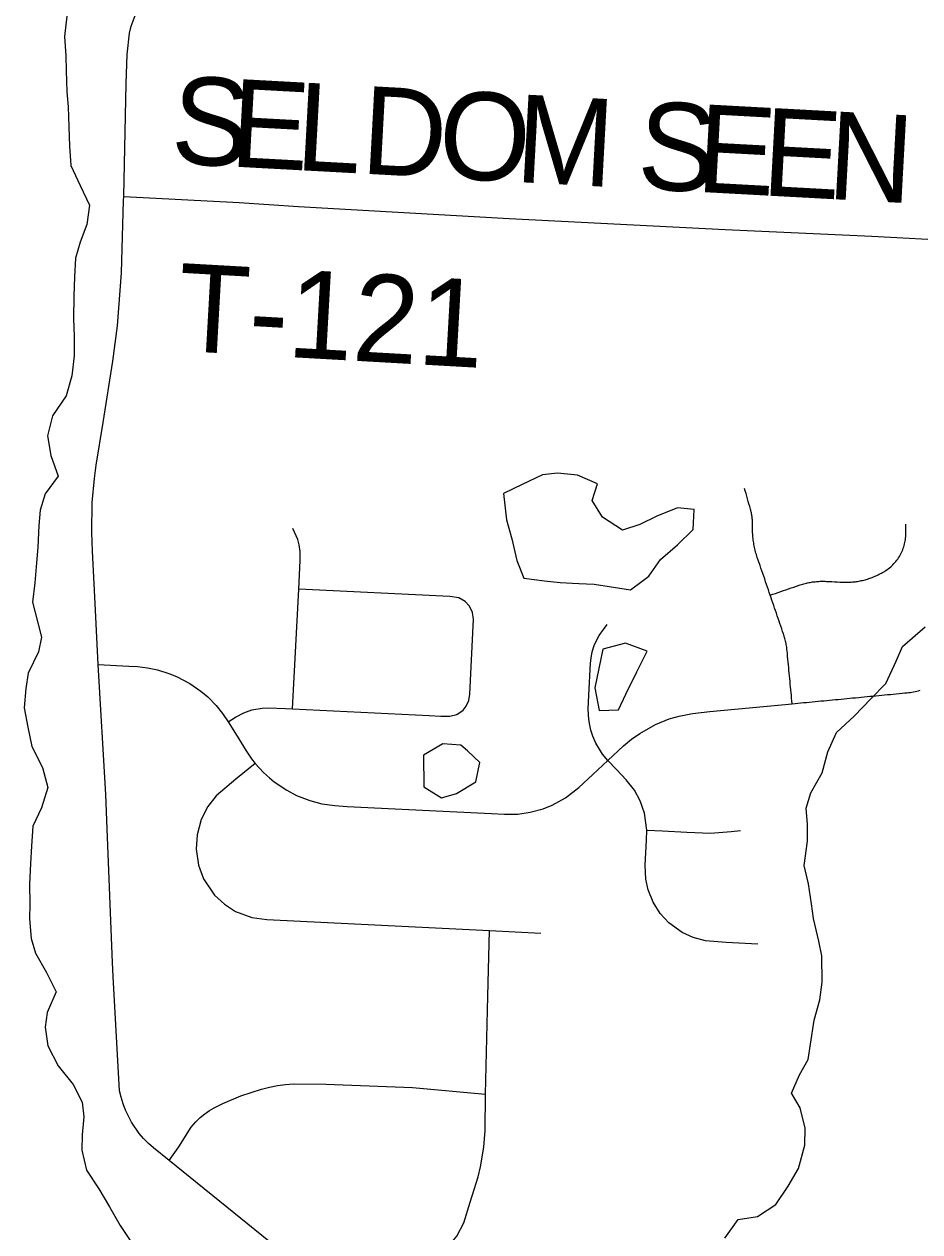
# Model space of a CAD drawing. Extents: x 114843 to 284848, y 317643 to 566895.
# Drawn here: x 170393 to 173456, y 459652 to 463781 of the extents above; entities that cross this region are included whole.
import ezdxf

# ---------------------------------------------------------------- set-up
doc = ezdxf.new("R2010")
doc.units = 0
for name, color, linetype in [('GM_X_Major_Lake', 7, 'Continuous'), ('GM_X_Major_River', 7, 'Continuous'), ('GM_X_Minor_Lake', 7, 'Continuous'), ('GM_X_Minor_River', 7, 'Continuous'), ('GM_X_State_Route', 7, 'Continuous'), ('GM_X_Township_Road', 7, 'Continuous'), ('GM_X_Township_Road_Text', 7, 'Continuous')]:
    doc.layers.add(name, color=color, linetype=linetype)

msp = doc.modelspace()

# ---------------------------------------------------------------- linework, layer by layer
at = {"layer": 'GM_X_Major_Lake'}
for points in [[(170538.2, 463808.1), (170530.4, 463738), (170534.6, 463671.9), (170536.7, 463621.8), (170539, 463549.7), (170543.1, 463497.7), (170545.3, 463429.6), (170547.5, 463363.5), (170551.7, 463297.4), (170584, 463229.3), (170616.2, 463161.3), (170606.4, 463095.2), (170584.5, 463035), (170568.6, 462980.9), (170564.8, 462916.7), (170563, 462850.6), (170561.2, 462774.5), (170563.4, 462712.4), (170563.6, 462646.3), (170555.7, 462578.1), (170535.9, 462510), (170490, 462441.7), (170472.1, 462373.6), (170484.3, 462305.5), (170508.6, 462235.4), (170464.6, 462175.2), (170446.8, 462119), (170442.9, 462066.9), (170439.1, 461992.8), (170435.2, 461938.7), (170429.4, 461870.5), (170421.6, 461804.4), (170439.8, 461734.3), (170452, 461684.2), (170442.1, 461634.1), (170406.2, 461561.9), (170398.4, 461509.8), (170392.5, 461443.6), (170404.8, 461377.5), (170419, 461311.4), (170455.3, 461239.4), (170473.5, 461171.3), (170451.7, 461101.1), (170421.8, 461038.9), (170418, 460970.8), (170414.1, 460910.6), (170410.3, 460840.5), (170412.5, 460772.4), (170410.7, 460722.3), (170416.9, 460654.1), (170431.1, 460604.1)], [(170431.1, 460604.1), (170469.3, 460538), (170501.6, 460472), (170471.8, 460401.8), (170463.9, 460351.6), (170474.1, 460287.5), (170508.4, 460219.5), (170560.7, 460155.5), (170591, 460095.4), (170597.1, 460045.3), (170591.3, 459983.2), (170589.4, 459931.1), (170605.7, 459863), (170647.9, 459799), (170684.2, 459736.9), (170720.5, 459672.9), (170764.8, 459608.9), (170815.1, 459546.9), (170843.4, 459486.8), (170869.6, 459420.8), (170891.9, 459356.7), (170910.1, 459288.6), (170932.4, 459220.5), (170986.7, 459158.5)]]:
    msp.add_lwpolyline(points, dxfattribs=at)
at = {"layer": 'GM_X_Major_River'}
for points in [[(170538.2, 463808.1), (170530.4, 463738), (170534.6, 463671.9), (170536.7, 463621.8), (170539, 463549.7), (170543.1, 463497.7), (170545.3, 463429.6), (170547.5, 463363.5), (170551.7, 463297.4), (170584, 463229.3), (170616.2, 463161.3), (170606.4, 463095.2), (170584.5, 463035), (170568.6, 462980.9), (170564.8, 462916.7), (170563, 462850.6), (170561.2, 462774.5), (170563.4, 462712.4), (170563.6, 462646.3), (170555.7, 462578.1), (170535.9, 462510), (170490, 462441.7), (170472.1, 462373.6), (170484.3, 462305.5), (170508.6, 462235.4), (170464.6, 462175.2), (170446.8, 462119), (170442.9, 462066.9), (170439.1, 461992.8), (170435.2, 461938.7), (170429.4, 461870.5), (170421.6, 461804.4), (170439.8, 461734.3), (170452, 461684.2), (170442.1, 461634.1), (170406.2, 461561.9), (170398.4, 461509.8), (170392.5, 461443.6), (170404.8, 461377.5), (170419, 461311.4), (170455.3, 461239.4), (170473.5, 461171.3), (170451.7, 461101.1), (170421.8, 461038.9), (170418, 460970.8), (170414.1, 460910.6), (170410.3, 460840.5), (170412.5, 460772.4), (170410.7, 460722.3), (170416.9, 460654.1), (170431.1, 460604.1)], [(170431.1, 460604.1), (170469.3, 460538), (170501.6, 460472), (170471.8, 460401.8), (170463.9, 460351.6), (170474.1, 460287.5), (170508.4, 460219.5), (170560.7, 460155.5), (170591, 460095.4), (170597.1, 460045.3), (170591.3, 459983.2), (170589.4, 459931.1), (170605.7, 459863), (170647.9, 459799), (170684.2, 459736.9), (170720.5, 459672.9), (170764.8, 459608.9), (170815.1, 459546.9), (170843.4, 459486.8), (170869.6, 459420.8), (170891.9, 459356.7), (170910.1, 459288.6), (170932.4, 459220.5), (170986.7, 459158.5)]]:
    msp.add_lwpolyline(points, dxfattribs=at)
at = {"layer": 'GM_X_Minor_Lake'}
for points in [[(172506.7, 461876.7), (172529.5, 461893.4), (172569, 461949.8), (172626.6, 462000.2), (172680.2, 462052.7), (172683.6, 462120.8), (172627.6, 462126.4), (172555.9, 462097.9), (172498.2, 462069.4), (172438.4, 462051), (172370.1, 462094.6), (172335.7, 462152.5), (172353.2, 462208.7), (172285.1, 462238.2), (172217.1, 462245.8), (172165.1, 462239.4), (172095.4, 462206.9), (172031.7, 462176.4)], [(172031.7, 462176.4), (172042.4, 462086.4), (172060.9, 462020.4), (172077.5, 461946.4), (172101.9, 461886.5), (172171.9, 461876.9), (172225.9, 461871.3), (172289.9, 461867.7), (172341.9, 461866.1), (172393.9, 461858.4), (172465.9, 461846.9), (172506.7, 461876.7)], [(172509.5, 461609.3), (172523.5, 461637), (172449.3, 461664.5), (172371.6, 461644)], [(172371.6, 461644), (172344.6, 461511.6), (172359.2, 461433.6), (172425.1, 461436), (172450.7, 461490.3), (172488, 461566.7), (172509.5, 461609.3)], [(171908.4, 461295.8), (171886.5, 461316.1), (171824.5, 461319.7), (171758.8, 461281.2), (171759.7, 461173.1)], [(171759.7, 461173.1), (171819.9, 461135.4), (171871.7, 461149.8), (171937.4, 461190.3), (171950.9, 461256.5), (171908.4, 461295.8)]]:
    msp.add_lwpolyline(points, dxfattribs=at)
at = {"layer": 'GM_X_Minor_River'}
msp.add_lwpolyline([(172788.7, 459629.7), (172834.2, 459694.1), (172900.1, 459704.5), (172963.7, 459745), (173005.2, 459807.4), (173040.7, 459867.8), (173062.1, 459948.1), (173063.6, 460006.2), (173047.1, 460076.2), (173016.7, 460126), (173044.2, 460188.3), (173073.8, 460240.6), (173081.4, 460292.8), (173094.7, 460375), (173114.2, 460445.2), (173121.7, 460505.4), (173121, 460595.5), (173110.6, 460645.5), (173092.1, 460723.5), (173085.7, 460773.5), (173075.2, 460841.6), (173060.7, 460903.6), (173072, 460987.8), (173071.6, 461043.9), (173067.2, 461099.9), (173082.8, 461152.1), (173122.2, 461220.5), (173141.6, 461292.7), (173171.1, 461359), (173232.6, 461415.5), (173288.1, 461474), (173339.7, 461526.4), (173375.1, 461602.8), (173396.7, 461653), (173474.1, 461719.6)], dxfattribs=at)
at = {"layer": 'GM_X_State_Route'}
for points in [[(170697.1, 460524.6), (170694.5, 460572.1), (170676, 461029.8), (170672.4, 461146.8), (170645.7, 461590.8), (170635.2, 461799.6), (170626.1, 461978.6), (170624.4, 462043.1), (170625.2, 462145), (170632.9, 462227.7), (170639.4, 462272.5), (170662.9, 462418.1), (170695.4, 462628.1), (170712, 462749.5), (170725.1, 462930.7), (170732.9, 463177.6), (170733.4, 463191.6), (170741.6, 463578.2), (170744.8, 463677.3), (170753.2, 463749.8), (170759.1, 463773.4), (170775.6, 463819.2)], [(171809.5, 459148.5), (171783.9, 459168.8), (171402.2, 459479.2), (170888.9, 459895.5), (170834.9, 459938.9), (170817.5, 459954.2), (170801.2, 459970.7), (170786.2, 459988.3), (170759.8, 460026.4), (170738.9, 460067.8), (170730.7, 460089.4), (170724, 460111.6), (170718.8, 460134.2), (170697.1, 460524.6)]]:
    msp.add_lwpolyline(points, dxfattribs=at)
at = {"layer": 'GM_X_Township_Road'}
msp.add_line((171978.5, 460457.7), (171984.1, 460681.4), dxfattribs=at)
for points in [[(170733.4, 463191.6), (171128.4, 463170.6), (171331.2, 463157), (172051.3, 463116.6), (172789.7, 463078.4), (173292, 463055.2), (173886.4, 463024.3), (173932.1, 463021), (173972.1, 463011.3), (174000.3, 462999.5), (174021.9, 462977.1), (174036.7, 462944.2), (174043.4, 462907.8), (174049.6, 462881.3), (174063.2, 462865.9), (174091.8, 462850.6), (174123.9, 462844.8), (174165.4, 462844.6), (174230.5, 462842.5), (174617.4, 462826.8), (174922.8, 462817.8), (175977.2, 462766.4)], [(173019.1, 461457.2), (173018.2, 461466.8), (173017.3, 461476.3), (173016.4, 461485.9), (173015.5, 461495.4), (173014.6, 461504.9), (173013.6, 461514.4), (173012.8, 461524), (173011.8, 461533.5), (173010.9, 461543.1), (173010, 461552.6), (173009.1, 461562.1), (173008.2, 461571.7), (173007.3, 461581.2), (173006.4, 461590.7), (173005.5, 461600.2), (173004.6, 461609.8), (173003.7, 461619.3), (173002.8, 461628.9), (173001.9, 461638.4), (173001.4, 461642.6), (173000.9, 461646.7), (173000.4, 461650.9), (172999.7, 461655.1), (172999, 461659.2), (172998.2, 461663.3), (172997.4, 461667.4), (172996.5, 461671.5), (172995.5, 461675.6), (172994.4, 461679.7), (172993.3, 461683.7), (172992.1, 461687.7), (172990.8, 461691.7), (172989.5, 461695.7), (172986.5, 461704.6), (172983.4, 461713.4), (172980.4, 461722.2), (172977.4, 461731.1), (172974.4, 461740), (172971.3, 461748.8), (172968.3, 461757.7), (172965.3, 461766.5), (172962.3, 461775.4), (172959.2, 461784.2), (172956.2, 461793), (172953.1, 461801.9), (172950.1, 461810.7), (172947.1, 461819.6), (172944.1, 461828.5), (172940.9, 461837.7), (172937.8, 461846.8), (172934.6, 461856), (172931.5, 461865.3), (172928.3, 461874.5), (172925.2, 461883.7), (172922, 461892.9), (172918.8, 461902.1), (172915.7, 461911.3), (172912.5, 461920.5), (172909.4, 461929.7), (172906.2, 461938.9), (172903.1, 461948.1), (172899.9, 461957.3), (172898.3, 461962.1), (172896.8, 461967), (172895.3, 461971.9), (172894, 461976.8), (172892.7, 461981.8), (172891.5, 461986.7), (172890.4, 461991.7), (172889.4, 461996.7), (172888.4, 462001.7), (172887.6, 462006.8), (172886.8, 462011.8), (172886.1, 462016.9), (172885.5, 462021.9), (172885, 462027), (172884.6, 462032.1), (172884.3, 462037.2), (172884, 462042.3), (172883.8, 462047.4), (172883.8, 462052.5), (172883.8, 462057.6), (172883.9, 462062.7), (172883.9, 462066.1), (172883.9, 462069.4), (172883.9, 462072.8), (172883.8, 462076.2), (172883.6, 462079.5), (172883.4, 462082.9), (172883.1, 462086.2), (172882.8, 462089.6), (172882.4, 462092.9), (172882, 462096.2), (172881.5, 462099.5), (172881, 462102.9), (172880.3, 462106.2), (172879.7, 462109.5), (172878.9, 462112.7), (172878.2, 462116), (172877.3, 462119.3), (172876.4, 462122.5), (172874, 462131.4), (172871.4, 462140.2), (172868.9, 462149.1), (172866.4, 462158), (172863.9, 462166.9), (172861.4, 462175.7), (172858.9, 462184.6), (172856.4, 462193.5)], [(172944.1, 461828.5), (172953.1, 461831.5), (172962.1, 461834.6), (172971.1, 461837.7), (172980, 461840.8), (172989, 461843.8), (172998, 461846.9), (173007, 461850), (173016, 461853.1), (173025, 461856.2), (173034, 461859.3), (173043, 461862.3), (173047.1, 461863.7), (173051.2, 461865), (173055.3, 461866.2), (173059.5, 461867.3), (173063.7, 461868.4), (173067.9, 461869.4), (173072.1, 461870.4), (173076.3, 461871.2), (173080.6, 461872), (173084.8, 461872.7), (173089.1, 461873.4), (173093.4, 461873.9), (173097.7, 461874.4), (173102, 461874.8), (173106.3, 461875.2), (173110.6, 461875.5), (173114.9, 461875.7), (173119.2, 461875.7), (173123.5, 461875.8), (173127.8, 461875.8), (173132.1, 461875.7), (173136.5, 461875.5), (173145.5, 461875.1), (173154.6, 461874.6), (173163.6, 461874.1), (173172.6, 461873.7), (173181.7, 461873.2), (173190.8, 461872.8), (173195.1, 461872.6), (173199.5, 461872.5), (173203.8, 461872.5), (173208.1, 461872.5), (173212.5, 461872.6), (173216.9, 461872.8), (173221.2, 461873.1), (173225.5, 461873.5), (173229.9, 461873.9), (173234.2, 461874.4), (173238.5, 461875), (173242.8, 461875.6), (173247.1, 461876.3), (173251.4, 461877.2), (173255.6, 461878), (173259.9, 461879), (173264.1, 461880), (173268.4, 461881.1), (173272.5, 461882.3), (173276.7, 461883.5), (173280.9, 461884.8), (173285, 461886.2), (173289.1, 461887.7), (173293.2, 461889.2), (173297.2, 461890.8), (173301.2, 461892.5), (173305.2, 461894.2), (173309.2, 461896), (173313.1, 461897.9), (173317, 461899.9), (173320.9, 461901.9), (173324.7, 461904), (173328.5, 461906.1), (173332.2, 461908.3), (173335.9, 461910.6), (173339.6, 461912.9), (173343.9, 461915.8), (173348, 461918.9), (173352.1, 461922), (173356.1, 461925.4), (173359.9, 461928.8), (173363.6, 461932.4), (173367.2, 461936.1), (173370.7, 461939.9), (173374, 461943.8), (173377.2, 461947.9), (173380.3, 461952), (173383.1, 461956.3), (173385.9, 461960.6), (173388.5, 461965.1), (173391, 461969.6), (173393.2, 461974.2), (173395.4, 461979), (173397.3, 461983.7), (173399.1, 461988.5), (173400.8, 461993.4), (173402.3, 461998.4), (173403.6, 462003.4), (173404.7, 462008.4), (173405.6, 462013.4), (173406.4, 462018.5), (173407, 462023.7), (173407.5, 462028.8), (173407.7, 462034), (173407.8, 462039.1), (173407.7, 462047.2), (173407.7, 462055.3), (173407.7, 462063.4), (173407.7, 462071.5)], [(171310.6, 461439.3), (171331.7, 461849), (171336.7, 461946.7), (171336.4, 461978.2), (171333, 462000), (171328.1, 462018.3), (171310.9, 462056.4)], [(171090.7, 461395.6), (171115.9, 461411.1), (171143.8, 461426.2), (171171.3, 461436), (171206.8, 461442.4), (171225.6, 461443.2), (171286.7, 461440.5), (171310.6, 461439.3), (171778, 461416.8), (171817.8, 461414.9), (171848.1, 461414.2), (171872.6, 461420.8), (171894, 461435.6), (171904.7, 461448.8), (171913.2, 461467.8), (171916.4, 461490), (171929.1, 461746.8), (171926.4, 461768.6), (171916.1, 461790.8), (171901.2, 461806.9), (171878.7, 461819.4), (171847.9, 461824), (171331.7, 461849)], [(172902, 460635.7), (172793.1, 460641.1), (172723.1, 460646.5), (172681, 460657.7), (172643.4, 460674.9), (172597.5, 460708.1), (172568, 460740.1), (172543.5, 460778.8), (172526.4, 460821.2), (172518.5, 460857.4), (172516.2, 460905.3), (172520.5, 460991.2), (172521.8, 461025.2), (172514.5, 461082.7), (172499.7, 461125.5), (172479.9, 461161.2), (172451.3, 461196.8), (172418.5, 461231.9), (172389, 461263.5), (172370.9, 461285.3), (172359.8, 461301.5), (172348.1, 461322.5), (172337.7, 461346.4), (172330.9, 461367.2), (172326.8, 461384.1), (172323.6, 461403.5), (172321.8, 461438.3), (172324.1, 461486.7), (172329.8, 461596), (172331.4, 461613.1), (172335.7, 461635.1), (172342.5, 461656.5), (172350.1, 461673.9), (172359.2, 461690.5), (172373.6, 461711), (172386.7, 461728)], [(170645.7, 461590.8), (170750.5, 461585.8), (170779.9, 461584.2), (170814.3, 461580.2), (170848.2, 461573.2), (170887.9, 461560.9), (170913.5, 461550.5), (170959.5, 461526.4), (170996.4, 461500.7), (171020.2, 461480.6), (171049.4, 461451), (171071.2, 461424.2), (171090.7, 461395.6), (171121.2, 461346.1), (171151.7, 461296.7), (171170.4, 461269.2), (171182.6, 461253.4), (171210.7, 461222.6), (171231.2, 461203.7), (171247.3, 461190.6), (171290.5, 461161.4), (171324.5, 461143.8), (171369.8, 461126.1), (171410.1, 461115.4), (171454.7, 461108.7), (171496.8, 461106.2), (171872.5, 461087.4), (171991.2, 461081.5), (172035.7, 461079.3), (172081.3, 461080), (172123.6, 461086), (172167.6, 461098.1), (172198.7, 461110.6), (172244, 461135.5), (172289.7, 461170.9), (172337, 461215), (172389, 461263.5), (172442.3, 461313.2), (172469.2, 461335.6), (172497.7, 461355.8), (172551.9, 461386.1), (172598.7, 461405), (172632.2, 461415), (172677.9, 461424.2), (172737.7, 461430.5), (173019.1, 461457.2), (173028.9, 461458.2), (173038.8, 461459.1), (173048.6, 461460.1), (173058.5, 461461), (173068.4, 461461.9), (173078.2, 461462.9), (173088.1, 461463.8), (173097.9, 461464.8), (173107.8, 461465.7), (173117.6, 461466.6), (173127.5, 461467.6), (173137.3, 461468.5), (173147.2, 461469.4), (173157, 461470.4), (173166.9, 461471.3), (173176.7, 461472.2), (173186.6, 461473.2), (173196.5, 461474.1), (173206.3, 461475), (173216.2, 461476), (173226, 461476.9), (173235.9, 461477.9), (173245.7, 461478.8), (173255.7, 461479.7), (173265.6, 461480.7), (173275.6, 461481.6), (173285.5, 461482.6), (173295.5, 461483.5), (173305.4, 461484.5), (173315.4, 461485.4), (173325.3, 461486.4), (173335.2, 461487.3), (173345.2, 461488.3), (173355.1, 461489.2), (173365.1, 461490.1), (173375, 461491.1), (173385, 461492.1), (173394.9, 461493), (173404.9, 461493.9), (173410.8, 461494.5), (173416.7, 461495.3), (173422.5, 461496.1), (173428.4, 461497), (173434.2, 461498), (173440, 461499.1), (173445.8, 461500.3), (173451.6, 461501.6), (173457.4, 461503)], [(171182.6, 461253.4), (171116.3, 461199), (171049.7, 461141.9), (171021.3, 461106.1), (170998.3, 461061.8), (170983.8, 461009.4), (170980.8, 460959.5), (170988.8, 460905.7), (171006.3, 460858.9), (171043.9, 460803), (171077.3, 460771.8), (171115.8, 460747.2), (171170.7, 460726.6), (171223, 460719.4), (171984.1, 460681.4), (172160.1, 460672.6)], [(172521.8, 461025.2), (172575.8, 461022.5), (172659.2, 461018.3), (172740, 461015.2), (172810.4, 461020.6), (172842.7, 461024.2)], [(171402.2, 459479.2), (171430.6, 459508.2), (171455.5, 459527.3), (171483.7, 459540.9), (171514.1, 459548.6), (171579.1, 459550.6), (171652.6, 459551.3), (171714.3, 459550.8), (171758.4, 459556.9), (171783.7, 459565.5), (171815.3, 459581.9), (171850.1, 459609.6), (171872.7, 459637.2), (171896, 459682.7), (171918.4, 459753.1), (171945.3, 459840.1), (171953.4, 459873.5), (171964.8, 459941.4), (171969.7, 459998.3), (171969.9, 460122.1), (171978.5, 460457.7)], [(170888.9, 459895.5), (170921.2, 459942.6), (170964.2, 460009.8), (170979.9, 460027.9), (170994.6, 460042.1), (171010.3, 460055.2), (171027, 460067), (171042.8, 460075.7), (171072.4, 460090.8), (171133.7, 460116.7), (171204, 460139.9), (171231.2, 460146.7), (171258.6, 460151.8), (171286.3, 460155.4), (171314.2, 460157.4), (171424.1, 460156.3), (171720.6, 460144.7), (171969.9, 460122.1)]]:
    msp.add_lwpolyline(points, dxfattribs=at)

# ---------------------------------------------------------------- texts
at = {"layer": 'GM_X_Township_Road_Text'}
for s, rotation, p in [('S', 356.8945, (170891, 463305.3)), ('E', 356.8942, (171093.1, 463294.3)), ('L', 356.892, (171317.2, 463282.2)), ('D', 356.8942, (171541.3, 463270)), ('O', 356.8952, (171804.9, 463255.7)), ('M', 356.8928, (172068.5, 463241.4)), ('S', 356.894, (172485.9, 463218.7)), ('E', 356.8953, (172688, 463207.8)), ('E', 356.8963, (172912.1, 463195.6)), ('N', 356.8917, (173136.1, 463183.5)), ('T-121', 356.7648, (170910.6, 462664.3))]:
    msp.add_text(s, height=300, rotation=rotation, dxfattribs=at).set_placement(p)

doc.saveas('drawing.dxf')
